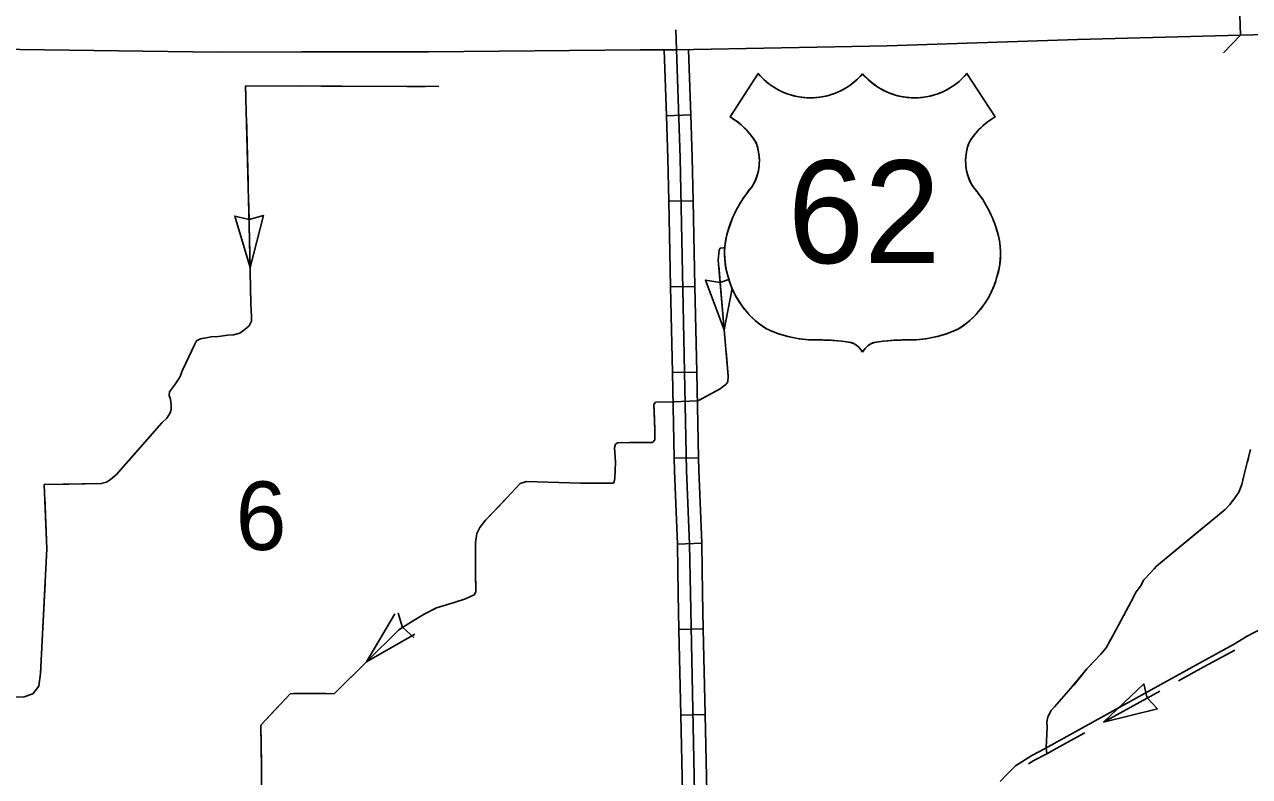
# Model space of a CAD drawing. Extents: x 1164457 to 1439835, y 1590918 to 1773502.
# Drawn here: x 1267982 to 1275531, y 1629475 to 1634109 of the extents above; entities that cross this region are included whole.
import ezdxf

# ---------------------------------------------------------------- set-up
doc = ezdxf.new("R2010")
doc.units = 0
for name, color, linetype in [('Level 15', 7, 'Continuous'), ('Level 22', 7, 'Continuous'), ('Level 32', 7, 'Continuous'), ('Level 37', 7, 'Continuous'), ('Level 43', 7, 'Continuous'), ('Level 49', 7, 'Continuous'), ('Level 5', 7, 'Continuous')]:
    doc.layers.add(name, color=color, linetype=linetype)

msp = doc.modelspace()

# ---------------------------------------------------------------- linework, layer by layer
at = {"layer": 'Level 15'}
for points in [[(1275467.6, 1634293), (1275474.3, 1634043.1), (1274469.8, 1634016.2), (1273298.7, 1633978.7), (1271996.7, 1633952.4), (1271776.7, 1633952.7), (1270472.3, 1633940.8), (1269689.1, 1633940.8), (1269169.6, 1633939.2), (1266585.9, 1633973.1), (1264028.8, 1633877.9)], [(1275474.3, 1634043.1), (1275959.4, 1634056.1)]]:
    msp.add_lwpolyline(points, dxfattribs=at)
at = {"layer": 'Level 22'}
for p, q in [((1272502.6, 1633807.3), (1272329.6, 1633539.7)), ((1273789.5, 1633807.3), (1273962.5, 1633539.7))]:
    msp.add_line(p, q, dxfattribs=at)
for centre, radius, start, end in [((1272824.9, 1634078.5), 421.2, 220.07504, 319.67012), ((1273467.2, 1634078.5), 421.2, 220.32988, 319.92496), ((1272103.4, 1633151), 449.7, 30.7809, 59.79934), ((1274188.7, 1633151), 449.7, 120.20077, 149.2191), ((1272202.3, 1633269.6), 308.3, 328.81046, 21.21077), ((1274089.8, 1633269.6), 308.3, 158.78923, 211.18954), ((1273008.4, 1632637.8), 719.2, 138.95648, 162.69135), ((1273283.7, 1632637.8), 719.2, 17.30865, 41.04352), ((1272771, 1632696.7), 475.2, 160.95764, 197.38186), ((1273521.1, 1632696.7), 475.2, 342.61814, 19.04236), ((1272848.4, 1632698), 549.9, 195.10743, 237.13119), ((1273443.7, 1632698), 549.9, 302.86881, 344.89257), ((1272858.6, 1632871.2), 706, 244.07708, 269.57785), ((1273433.5, 1632871.2), 706, 270.42215, 295.92292), ((1272874.9, 1630872.1), 1293.3, 81.19416, 90.95387), ((1273036.7, 1632031.6), 123.9, 28.03422, 72.98637), ((1273255.4, 1632031.6), 123.9, 107.01363, 151.96578), ((1273417.2, 1630872.1), 1293.3, 89.04613, 98.80584)]:
    msp.add_arc(centre, radius, start, end, dxfattribs=at)
at = {"layer": 'Level 32'}
for p, q in [((1271938.4, 1633547.1), (1272088.4, 1633552.2)), ((1271952.7, 1633020.4), (1272102.7, 1633023.4)), ((1271963.5, 1632492.5), (1272113.4, 1632495.5)), ((1271974.2, 1631964.6), (1272124.2, 1631967.6)), ((1271984.9, 1631436.7), (1272134.9, 1631439.7)), ((1272005.4, 1630907.5), (1272155.2, 1630913.8)), ((1272015.1, 1630381.1), (1272165, 1630384.3)), ((1272026.2, 1629853.3), (1272176.1, 1629856.4))]:
    msp.add_line(p, q, dxfattribs=at)
for points in [[(1271995.5, 1634077.4), (1272022.3, 1633287.8), (1272061.5, 1631360.9), (1272080.5, 1630905.8), (1272085.4, 1630602.9), (1272111.2, 1629376.9), (1272120.6, 1628669.6), (1272136, 1627664.1), (1272233.4, 1623389.4), (1272280, 1621173.1), (1272296.7, 1620719.5), (1272325.9, 1619394.4), (1272358.2, 1618084.4)], [(1271924.7, 1633952.5), (1271938.4, 1633547.1)], [(1272074.7, 1633954), (1272088.4, 1633552.2)], [(1271938.4, 1633547.1), (1271947.3, 1633285.8), (1271952.7, 1633020.4)], [(1272088.4, 1633552.2), (1272097.3, 1633289.9), (1272102.7, 1633023.4)], [(1271952.7, 1633020.4), (1271963.5, 1632492.5)], [(1272102.7, 1633023.4), (1272113.4, 1632495.5)], [(1271963.5, 1632492.5), (1271974.2, 1631964.6)], [(1272113.4, 1632495.5), (1272124.2, 1631967.6)], [(1271974.2, 1631964.6), (1271984.9, 1631436.7)], [(1272124.2, 1631967.6), (1272134.9, 1631439.7)], [(1271984.9, 1631436.7), (1271986.5, 1631358.6), (1272005.4, 1630907.5)], [(1272134.9, 1631439.7), (1272136.5, 1631363.2), (1272155.2, 1630913.8)], [(1272005.4, 1630907.5), (1272005.5, 1630903.6), (1272010.4, 1630601.5), (1272015.1, 1630381.1)], [(1272155.2, 1630913.8), (1272155.5, 1630908), (1272160.4, 1630604.2), (1272165, 1630384.3)], [(1272015.1, 1630381.1), (1272026.2, 1629853.3)], [(1272165, 1630384.3), (1272176.1, 1629856.4)], [(1272026.2, 1629853.3), (1272036.2, 1629375.6), (1272036.8, 1629325.9)], [(1272176.1, 1629856.4), (1272186.2, 1629378.2), (1272186.8, 1629328)]]:
    msp.add_lwpolyline(points, dxfattribs=at)
at = {"layer": 'Level 37'}
msp.add_lwpolyline([(1275474.3, 1634043.1), (1275371.1, 1633934.3)], dxfattribs=at)
at = {"layer": 'Level 43'}
for p, q in [((1270089.9, 1630181.8), (1270263.6, 1630477.8)), ((1270284.5, 1630481), (1270312.4, 1630394)), ((1270380.6, 1630331.6), (1270313, 1630393)), ((1270089.9, 1630181.8), (1270388.4, 1630351.2)), ((1274631.4, 1629808.9), (1274878.5, 1630047)), ((1274878.5, 1630047), (1274900.5, 1629958.3)), ((1274964.5, 1629891.5), (1274901.1, 1629957.3)), ((1274631.4, 1629808.9), (1274964.5, 1629891.5))]:
    msp.add_line(p, q, dxfattribs=at)
for points in [[(1269344.9, 1633730.6), (1269367.1, 1632872.3), (1269377.5, 1632392.7), (1269379.2, 1632345.7), (1269380.6, 1632317.4), (1269381.5, 1632280.6), (1269366.4, 1632253.2), (1269342.8, 1632232.4), (1269308.8, 1632207.8), (1269270, 1632196.5), (1269234.1, 1632195.5), (1269177.4, 1632186.1), (1269133.4, 1632185.5), (1269091.4, 1632176.6), (1269066.3, 1632171.9), (1269042.7, 1632159.6), (1269029.5, 1632136), (1268955.3, 1631978.1), (1268939.7, 1631936.5), (1268906.6, 1631887.3), (1268876.4, 1631845.7), (1268873.5, 1631823.9), (1268881.1, 1631800.3), (1268886.8, 1631766.3), (1268885.8, 1631736), (1268879.2, 1631716.2), (1268858.4, 1631683.1), (1268828.6, 1631654.7), (1268547.9, 1631335.1), (1268512, 1631304.9), (1268487.2, 1631289.7), (1268455.3, 1631280.3), (1268104.2, 1631274.5)], [(1270535.7, 1633726.2), (1269344.9, 1633730.6)], [(1269677.7, 1633729.4), (1269344.9, 1633730.6), (1269346.5, 1633667.4)], [(1270205.7, 1633727.4), (1269809.7, 1633728.9)], [(1270452.2, 1633726.5), (1270337.7, 1633726.9)], [(1269349.9, 1633535.5), (1269360.2, 1633139.6)], [(1269363.6, 1633007.7), (1269367.1, 1632872.3), (1269372.7, 1632611.8)], [(1269372.7, 1632611.8), (1269277.4, 1632929), (1269366.2, 1632907.3)], [(1269372.7, 1632611.8), (1269453.9, 1632932.8), (1269366.2, 1632907.3)], [(1272297.3, 1632733.3), (1272296.4, 1632733.2), (1272269.7, 1632731.4), (1272262.5, 1632718.9), (1272257.2, 1632656.4), (1272318.4, 1631942.3), (1272316, 1631908), (1272304.7, 1631891.4), (1272289.3, 1631879.6), (1272269, 1631864.6), (1272131.3, 1631789.6), (1271977.9, 1631784.8)], [(1272297.3, 1632733.3), (1272296.4, 1632733.2), (1272289.4, 1632732.8)], [(1272260.2, 1632621.5), (1272294, 1632226.9)], [(1272294, 1632226.9), (1272179, 1632534.7), (1272269, 1632518.7)], [(1272322.5, 1632538), (1272269, 1632518.7)], [(1269375.6, 1632479.8), (1269377.5, 1632392.7), (1269379.2, 1632345.7), (1269380.6, 1632317.4), (1269381.5, 1632280.6), (1269366.4, 1632253.2), (1269342.8, 1632232.4), (1269308.8, 1632207.8), (1269270, 1632196.5), (1269234.1, 1632195.5), (1269218.7, 1632193)], [(1272294, 1632226.9), (1272342.3, 1632483.3)], [(1269088.2, 1632176), (1269066.3, 1632171.9), (1269042.7, 1632159.6), (1269029.5, 1632136), (1268977.6, 1632025.5)], [(1272305.3, 1632095.4), (1272318.4, 1631942.3), (1272316, 1631908), (1272304.7, 1631891.4), (1272289.3, 1631879.6), (1272269, 1631864.6), (1272143.2, 1631796.1)], [(1268977.6, 1632025.5), (1268955.3, 1631978.1), (1268939.7, 1631936.5), (1268906.6, 1631887.3), (1268882, 1631853.4)], [(1271977.9, 1631784.8), (1271871.2, 1631782.2), (1271860, 1631768.1), (1271867, 1631611.7), (1271867, 1631549.7), (1271851.5, 1631532.8), (1271710.6, 1631532.8), (1271636, 1631531.4), (1271623.3, 1631522.9), (1271618.3, 1631500.4), (1271623.3, 1631413), (1271620.5, 1631311.5), (1271614.9, 1631293.2), (1271610.6, 1631283.4), (1271504.4, 1631283.1), (1271448.7, 1631283.4), (1271407.6, 1631282)], [(1271977.9, 1631784.8), (1271871.2, 1631782.2), (1271860, 1631768.1), (1271861.7, 1631729.9)], [(1268882.4, 1631725.7), (1268879.2, 1631716.2), (1268858.4, 1631683.1), (1268828.6, 1631654.7), (1268626.8, 1631425)], [(1271861.7, 1631729.9), (1271867, 1631611.7), (1271867, 1631549.7), (1271855.1, 1631536.7)], [(1271724.8, 1631532.8), (1271710.6, 1631532.8), (1271636, 1631531.4), (1271623.3, 1631522.9), (1271618.3, 1631500.4), (1271623.3, 1631413), (1271620.5, 1631311.5), (1271614.9, 1631293.2), (1271610.6, 1631283.4), (1271560.7, 1631283.3)], [(1277034.8, 1631529.5), (1276979.9, 1631504.8), (1276949.9, 1631491.4), (1276903.4, 1631461.9), (1276861.6, 1631433.3), (1276828.3, 1631402.4), (1276799.7, 1631369.9), (1276451.4, 1631074.8), (1275948.6, 1630618.5), (1275879.8, 1630557), (1275824.2, 1630514.6), (1275654.5, 1630412.1), (1275515.5, 1630338.9), (1275432.1, 1630287.7), (1275237.5, 1630182.3), (1274479, 1629763), (1274271.2, 1629647.5), (1274190.3, 1629605), (1274087.9, 1629540.6), (1274036.4, 1629489), (1273993.9, 1629444.4)], [(1275537.5, 1631491), (1275516.7, 1631409.1), (1275494.8, 1631327.5), (1275483.5, 1631275.3), (1275463.9, 1631228.2), (1275436.8, 1631186.8), (1275408.5, 1631151.3), (1275379.9, 1631120.8), (1274957.9, 1630771.9), (1274922.4, 1630732.9), (1274880, 1630686), (1274858.4, 1630648.4), (1274832.1, 1630613.8), (1274801.4, 1630553.8), (1274691.6, 1630350.4), (1274647.7, 1630267), (1274615.5, 1630228.9), (1274527.8, 1630138.4), (1274450.2, 1630039.6), (1274429, 1630019.8), (1274328.8, 1629904.2), (1274308.3, 1629880.8), (1274287.1, 1629843.5), (1274282.2, 1629809), (1274283.1, 1629779.1), (1274277.6, 1629651), (1274282, 1629615.1)], [(1275523.7, 1631436.4), (1275516.7, 1631409.1), (1275494.8, 1631327.5), (1275483.5, 1631275.3), (1275463.9, 1631228.2), (1275436.8, 1631186.8), (1275408.5, 1631151.3), (1275379.9, 1631120.8), (1275347.4, 1631093.9)], [(1268538.4, 1631327.1), (1268512, 1631304.9), (1268487.2, 1631289.7), (1268455.3, 1631280.3), (1268156.2, 1631275.4)], [(1268104.2, 1631274.5), (1268119.4, 1630878.5), (1268080.8, 1630110.2), (1268069.5, 1630030.8), (1268033.6, 1629983.5), (1267980.6, 1629966.5)], [(1271407.6, 1631282), (1271074.8, 1631293.3), (1271036.8, 1631280.6), (1270952.3, 1631190.4), (1270822, 1631053.7), (1270788.2, 1631008.7), (1270768.5, 1630972), (1270761.4, 1630917.1), (1270761.4, 1630746.6), (1270764.2, 1630614.1), (1270753.1, 1630595.3), (1270699.4, 1630569), (1270629.2, 1630547.4), (1270520.6, 1630514.1), (1270445.4, 1630475.5), (1270372.3, 1630431.9), (1270289.7, 1630378.8), (1269890.7, 1629985.4), (1269621.4, 1629986.8), (1269439.4, 1629790.5), (1269442.2, 1629526.4)], [(1271428.7, 1631282.7), (1271407.6, 1631282), (1271074.8, 1631293.3), (1271036.8, 1631280.6), (1271035.5, 1631279.3)], [(1268107.3, 1631194.5), (1268119.4, 1630878.5), (1268115.4, 1630798.9)], [(1270945.2, 1631183), (1270822, 1631053.7), (1270788.2, 1631008.7), (1270768.5, 1630972), (1270761.4, 1630917.1), (1270761.4, 1630853)], [(1275245.6, 1631009.8), (1274957.9, 1630771.9), (1274942.7, 1630755.1)], [(1270762, 1630721), (1270764.2, 1630614.1), (1270753.1, 1630595.3), (1270699.4, 1630569), (1270629.2, 1630547.4), (1270520.6, 1630514.1), (1270502.4, 1630504.8)], [(1268108.8, 1630667), (1268088.9, 1630271.5)], [(1274860.7, 1630652.5), (1274858.4, 1630648.4), (1274832.1, 1630613.8), (1274801.4, 1630553.8), (1274691.6, 1630350.4), (1274668.7, 1630306.8)], [(1270387.1, 1630440.7), (1270372.3, 1630431.9), (1270289.7, 1630378.8), (1270089.9, 1630181.8)], [(1275440.9, 1630254.3), (1275248.3, 1630150), (1275093.4, 1630064.4)], [(1274589.7, 1630202.2), (1274527.8, 1630138.4), (1274429, 1630019.8), (1274329.1, 1629904.6)], [(1268082.3, 1630139.7), (1268080.8, 1630110.2), (1268069.5, 1630030.8), (1268033.6, 1629983.5), (1267980.6, 1629966.5), (1267809.5, 1629959.4)], [(1269995.9, 1630089.1), (1269890.7, 1629985.4), (1269840.4, 1629985.7)], [(1269840.4, 1629985.7), (1269642.4, 1629986.7)], [(1274977.9, 1630000.5), (1274631.4, 1629808.9)], [(1269546, 1629905.5), (1269439.4, 1629790.5), (1269441.9, 1629551.3)], [(1274282.9, 1629786.4), (1274283.1, 1629779.1), (1274277.6, 1629651), (1274282, 1629615.1)], [(1274515.8, 1629745), (1274489.8, 1629730.6), (1274342.7, 1629648.9)], [(1274342.7, 1629648.9), (1274282, 1629615.1), (1274201.1, 1629572.7), (1274169.7, 1629552.9)], [(1269442.2, 1629526.4), (1269444.5, 1629258.4), (1269178.1, 1629264.6), (1269127.1, 1629262.8), (1269078, 1629243.8), (1268750.9, 1629016.9), (1268722.4, 1628987.5), (1268711.2, 1628867.5), (1268690.4, 1628856.2), (1268393.7, 1628858.1), (1268376.7, 1628816.5), (1268149.8, 1628808.9), (1268134.7, 1628797.6), (1268138.4, 1628784.3), (1268140.8, 1628683.5), (1268142, 1628533.5)]]:
    msp.add_lwpolyline(points, dxfattribs=at)
at = {"layer": 'Level 49'}
for points in [[(1273146.1, 1633805.9), (1273132.9, 1633791.1), (1273120.3, 1633778.2), (1273106.1, 1633764.8), (1273090.6, 1633751.6), (1273075.7, 1633740), (1273057.7, 1633727.4), (1273038.3, 1633715.3), (1273016.2, 1633703.2), (1272988.2, 1633690.2), (1272966.7, 1633681.8), (1272942.4, 1633674), (1272920.2, 1633668.2), (1272899.7, 1633663.9), (1272878.1, 1633660.6), (1272858.2, 1633658.6), (1272831, 1633657.3), (1272808.9, 1633657.6), (1272789.6, 1633658.7), (1272771.3, 1633660.7), (1272752.8, 1633663.5), (1272729.4, 1633668.2), (1272707.8, 1633673.9), (1272681.5, 1633682.4), (1272659.2, 1633691.2), (1272639, 1633700.5), (1272620.4, 1633710.2), (1272603.3, 1633720.3), (1272584.1, 1633732.9), (1272566.6, 1633745.7), (1272551.5, 1633758.1), (1272538.7, 1633769.4), (1272525.7, 1633782), (1272512.9, 1633795.5), (1272502.6, 1633807.3), (1272329.5, 1633539.6), (1272341.9, 1633532.2), (1272356.6, 1633522.6), (1272370.6, 1633512.7), (1272389.1, 1633498.2), (1272404, 1633485.4), (1272417.2, 1633473.1), (1272430.5, 1633459.5), (1272444.3, 1633444.2), (1272454.1, 1633432.4), (1272463.9, 1633419.8), (1272473.7, 1633406.1), (1272483.3, 1633391.6), (1272492.2, 1633374.6), (1272498.9, 1633353.7), (1272504, 1633333), (1272507.8, 1633310.9), (1272509.9, 1633290.5), (1272510.6, 1633270.6), (1272510.1, 1633252.1), (1272508.9, 1633237.2), (1272506.4, 1633219), (1272503, 1633201.8), (1272498.2, 1633183.3), (1272493, 1633167), (1272485.9, 1633148.7), (1272474.6, 1633125.1), (1272463.1, 1633106.6), (1272449.1, 1633089.9), (1272432.2, 1633068.1), (1272418.5, 1633049), (1272405.6, 1633030), (1272393.8, 1633011.3), (1272384, 1632994.5), (1272375.2, 1632978.8), (1272365.5, 1632960.1), (1272355, 1632938.3), (1272345.6, 1632916.9), (1272339.2, 1632901), (1272331.5, 1632880.7), (1272323.1, 1632855.7), (1272316.4, 1632835), (1272310.1, 1632812.3), (1272304.3, 1632786), (1272300.4, 1632762.7), (1272297.6, 1632738.3), (1272296.1, 1632711.7), (1272295.9, 1632686.7), (1272297.1, 1632662.2), (1272300, 1632633.5), (1272304.5, 1632606.3), (1272309, 1632585.7), (1272313.7, 1632567.6), (1272319.6, 1632547.2), (1272327.5, 1632521.8), (1272339, 1632490.9), (1272348.8, 1632468.2), (1272360.2, 1632444.9), (1272372.8, 1632422), (1272389.1, 1632395.7), (1272405.9, 1632371.5), (1272422.2, 1632350.5), (1272440.8, 1632329), (1272464.7, 1632304.2), (1272485, 1632285.4), (1272505.9, 1632267.9)], [(1273786.2, 1632267.9), (1273807.1, 1632285.4), (1273827.4, 1632304.2), (1273851.3, 1632329), (1273869.9, 1632350.5), (1273886.2, 1632371.5), (1273903, 1632395.7), (1273919.3, 1632422), (1273931.9, 1632444.9), (1273943.3, 1632468.2), (1273953.1, 1632490.9), (1273964.6, 1632521.8), (1273972.5, 1632547.2), (1273978.4, 1632567.6), (1273983.1, 1632585.7), (1273987.6, 1632606.3), (1273992.1, 1632633.5), (1273995, 1632662.2), (1273996.2, 1632686.7), (1273996.1, 1632711.7), (1273994.5, 1632738.3), (1273991.7, 1632762.7), (1273987.8, 1632786), (1273982, 1632812.3), (1273975.7, 1632835), (1273969, 1632855.7), (1273960.6, 1632880.7), (1273952.9, 1632901), (1273946.5, 1632916.9), (1273937.1, 1632938.3), (1273926.6, 1632960.1), (1273916.9, 1632978.8), (1273908.1, 1632994.5), (1273898.3, 1633011.3), (1273886.5, 1633030), (1273873.6, 1633049), (1273859.9, 1633068.1), (1273843, 1633089.9), (1273829, 1633106.6), (1273817.5, 1633125.1), (1273806.2, 1633148.7), (1273799.1, 1633167), (1273793.9, 1633183.3), (1273789.1, 1633201.8), (1273785.7, 1633219), (1273783.2, 1633237.2), (1273782, 1633252.1), (1273781.5, 1633270.6), (1273782.2, 1633290.5), (1273784.3, 1633310.9), (1273788.1, 1633333), (1273793.2, 1633353.7), (1273800, 1633374.6), (1273808.8, 1633391.6), (1273818.4, 1633406.1), (1273828.2, 1633419.8), (1273838, 1633432.4), (1273847.8, 1633444.2), (1273861.6, 1633459.5), (1273874.9, 1633473.1), (1273888.1, 1633485.4), (1273903, 1633498.2), (1273921.5, 1633512.7), (1273935.5, 1633522.6), (1273950.2, 1633532.2), (1273962.6, 1633539.6), (1273789.5, 1633807.3), (1273779.2, 1633795.5), (1273766.4, 1633782), (1273753.4, 1633769.4), (1273740.6, 1633758.1), (1273725.5, 1633745.7), (1273708, 1633732.9), (1273688.8, 1633720.3), (1273671.7, 1633710.2), (1273653.1, 1633700.5), (1273632.9, 1633691.2), (1273610.6, 1633682.4), (1273584.3, 1633673.9), (1273562.7, 1633668.2), (1273539.3, 1633663.5), (1273520.8, 1633660.7), (1273502.5, 1633658.7), (1273483.2, 1633657.6), (1273461.1, 1633657.3), (1273433.9, 1633658.6), (1273414, 1633660.6), (1273392.4, 1633663.9), (1273371.9, 1633668.2), (1273349.7, 1633674), (1273325.4, 1633681.8), (1273303.9, 1633690.2), (1273275.9, 1633703.2), (1273253.8, 1633715.3), (1273234.5, 1633727.4), (1273216.4, 1633740), (1273201.5, 1633751.6), (1273186.1, 1633764.8), (1273171.8, 1633778.2), (1273159.2, 1633791.1), (1273146.1, 1633805.9)], [(1272505.9, 1632267.9), (1272527.6, 1632251.4), (1272553.7, 1632234.4), (1272586.5, 1632219.7), (1272624.7, 1632205), (1272656.1, 1632194.9), (1272684.2, 1632187.1), (1272716, 1632179.7), (1272745.9, 1632174.2), (1272778, 1632169.8), (1272818.5, 1632166.3), (1272849.4, 1632165.2), (1272875.9, 1632165.4), (1272901.7, 1632165.1), (1272927.5, 1632164.3), (1272951.9, 1632163.1), (1272973.3, 1632161.6), (1272994.3, 1632159.9), (1273021.2, 1632157.1), (1273047.4, 1632153.8), (1273063.2, 1632151.6), (1273076.3, 1632149.1), (1273092, 1632142.5), (1273101, 1632137.5), (1273108.9, 1632132.3), (1273119.7, 1632123.6), (1273130, 1632113.1), (1273138.4, 1632102.4), (1273146.1, 1632089.9)], [(1273146.1, 1632089.9), (1273153.7, 1632102.4), (1273162.1, 1632113.1), (1273172.4, 1632123.6), (1273183.2, 1632132.3), (1273191.1, 1632137.5), (1273200.1, 1632142.5), (1273215.9, 1632149.1), (1273228.9, 1632151.6), (1273244.7, 1632153.8), (1273270.9, 1632157.1), (1273297.8, 1632159.9), (1273318.8, 1632161.6), (1273340.2, 1632163.1), (1273364.6, 1632164.3), (1273390.4, 1632165.1), (1273416.2, 1632165.4), (1273442.7, 1632165.2), (1273473.6, 1632166.3), (1273514.1, 1632169.8), (1273546.2, 1632174.2), (1273576.1, 1632179.7), (1273607.9, 1632187.1), (1273636.1, 1632194.9), (1273667.4, 1632205), (1273705.6, 1632219.7), (1273738.4, 1632234.4), (1273764.5, 1632251.4), (1273786.2, 1632267.9)]]:
    msp.add_lwpolyline(points, dxfattribs=at)

# ---------------------------------------------------------------- texts
at = {"layer": 'Level 22'}
msp.add_text('62', height=633, dxfattribs=at).set_placement((1272685.1, 1632638.8))
at = {"layer": 'Level 5'}
msp.add_text('6', height=422, dxfattribs=at).set_placement((1269283, 1630871.2))

doc.saveas('drawing.dxf')
